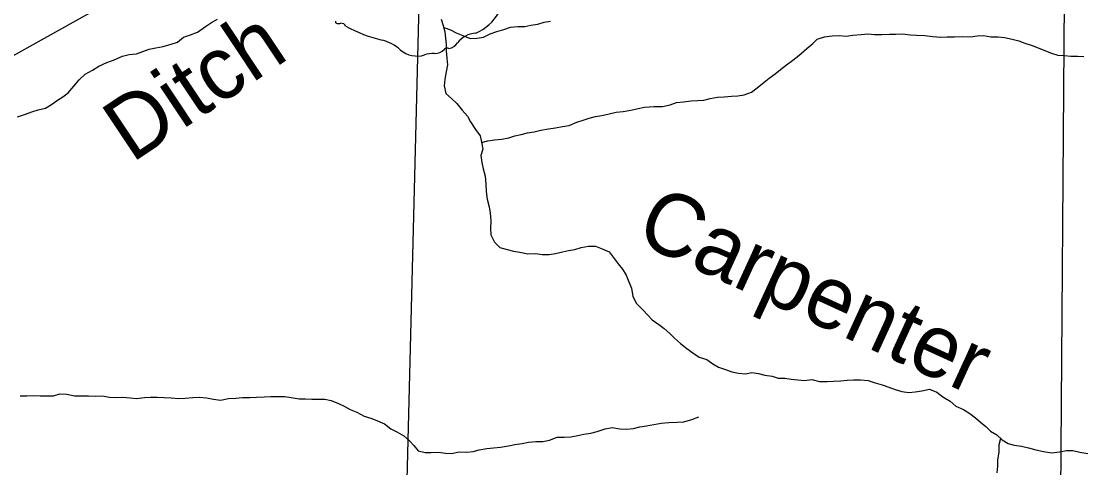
# Model space of a CAD drawing. Extents: x 1857828 to 2277390, y 930619 to 1324581.
# Drawn here: x 2097229 to 2105704, y 1216538 to 1220103 of the extents above; entities that cross this region are included whole.
import ezdxf

# ---------------------------------------------------------------- set-up
doc = ezdxf.new("R2010")
doc.units = 0
for name, color, linetype in [('GM_X_County_Road', 7, 'Continuous'), ('GM_X_Minor_River', 7, 'Continuous'), ('GM_X_Minor_River_Text', 7, 'Continuous'), ('GM_X_State_Route', 7, 'Continuous'), ('GM_X_State_Shield', 7, 'Continuous'), ('GM_X_Township_Road', 7, 'Continuous')]:
    doc.layers.add(name, color=color, linetype=linetype)

msp = doc.modelspace()

# ---------------------------------------------------------------- linework, layer by layer
at = {"layer": 'GM_X_County_Road'}
msp.add_lwpolyline([(2105534.8, 1207623.1), (2105534.8, 1207623.1), (2105525.3, 1212653.6), (2105522.1, 1215468.9), (2105522.1, 1215613.6), (2105562.3, 1220985.9), (2105564.1, 1221183.6), (2105545.4, 1221310.7), (2105545.1, 1221313.1)], dxfattribs=at)
at = {"layer": 'GM_X_Minor_River'}
for points in [[(2097199, 1219339.1), (2097263, 1219361.6), (2097313.1, 1219379.9), (2097365.1, 1219396.3), (2097423.2, 1219408.8), (2097469.2, 1219437.2), (2097517.1, 1219473.6), (2097561.1, 1219500), (2097603.1, 1219530.4), (2097648.9, 1219582.9), (2097692.7, 1219635.4), (2097738.6, 1219679.9), (2097798.6, 1219712.4), (2097848.6, 1219744.9), (2097912.6, 1219773.4), (2097970.7, 1219793.8), (2098036.7, 1219824.4), (2098090.8, 1219836.8), (2098148.9, 1219843.1), (2098200.9, 1219861.5), (2098249, 1219879.9), (2098303.1, 1219890.3), (2098361.2, 1219900.7), (2098425.2, 1219919.2), (2098475.3, 1219935.5), (2098525.2, 1219974), (2098579.3, 1219994.4), (2098635.3, 1220014.9), (2098699.2, 1220061.5), (2098749.2, 1220091.9), (2098795.2, 1220120.3)], [(2100582.2, 1220119.1), (2100598.5, 1220068.9), (2100610.8, 1220018.8), (2100617.1, 1219966.6), (2100621.4, 1219916.4), (2100621.6, 1219866.1), (2100626, 1219807.9), (2100632.3, 1219755.7), (2100622.6, 1219697.4), (2100610.8, 1219641), (2100605.1, 1219586.8), (2100617.5, 1219526.6), (2100663.8, 1219484.6), (2100706.1, 1219446.7), (2100748.6, 1219392.7), (2100790.9, 1219344.8), (2100815.2, 1219298.7), (2100855.7, 1219238.6), (2100892.1, 1219188.6), (2100902.4, 1219136.4), (2100914.7, 1219080.3), (2100896.9, 1219031.9), (2100905.3, 1218973.7), (2100915.6, 1218923.6), (2100933.9, 1218865.4), (2100938.3, 1218803.1), (2100940.6, 1218742.9), (2100949, 1218682.6), (2100965.3, 1218620.4), (2100973.6, 1218570.3), (2100978, 1218510), (2100976.3, 1218447.7), (2100978.6, 1218397.5), (2101007, 1218339.4), (2101049.3, 1218295.4), (2101109.6, 1218279.7), (2101159.8, 1218268), (2101210, 1218258.2), (2101272.2, 1218244.6), (2101336.4, 1218248.9), (2101388.6, 1218239.2), (2101442.7, 1218239.6), (2101494.8, 1218247.9), (2101548.9, 1218262.3), (2101599, 1218272.6), (2101649.1, 1218281), (2101699.1, 1218295.4), (2101757.2, 1218305.8), (2101813.4, 1218306.1), (2101867.7, 1218286.3), (2101922, 1218260.5), (2101954.3, 1218218.5), (2101994.7, 1218164.5), (2102029, 1218122.6), (2102059.3, 1218074.5), (2102079.7, 1218022.4), (2102102, 1217972.3), (2102112.4, 1217906), (2102140.8, 1217847.9), (2102189.2, 1217802), (2102231.5, 1217756.1), (2102265.8, 1217718.1), (2102318.2, 1217680.2), (2102360.5, 1217648.3), (2102406.8, 1217608.4), (2102443.1, 1217572.5), (2102491.5, 1217530.6), (2102541.9, 1217488.7), (2102590.2, 1217454.8), (2102640.5, 1217421), (2102702.8, 1217401.3), (2102749.1, 1217367.4), (2102795.4, 1217339.5), (2102851.6, 1217321.8), (2102901.9, 1217304), (2102956.1, 1217292.3), (2103012.3, 1217286.6), (2103062.3, 1217296.9), (2103114.5, 1217289.2)], [(2100602.4, 1220052.9), (2100656.8, 1220033.1), (2100701.1, 1220009.3), (2100755.3, 1219989.5), (2100813.6, 1219965.8), (2100865.8, 1219968.1), (2100919.9, 1219976.5), (2100973.9, 1220002.9), (2101025.9, 1220021.3), (2101082, 1220037.7), (2101136, 1220056.1), (2101192.2, 1220060.5), (2101248.3, 1220060.8), (2101298.4, 1220071.2), (2101354.5, 1220079.6), (2101402.6, 1220093.9), (2101454.7, 1220104.3)], [(2100902.7, 1219134.9), (2100954.4, 1219148.8), (2101006.6, 1219155.2), (2101064.7, 1219161.6), (2101120.8, 1219171.9), (2101168.8, 1219186.3), (2101218.9, 1219198.6), (2101271, 1219211), (2101323.1, 1219219.4), (2101377.2, 1219233.8), (2101437.3, 1219242.2), (2101495.4, 1219252.6), (2101549.5, 1219262.9), (2101603.6, 1219271.3), (2101665.6, 1219295.8), (2101715.7, 1219312.2), (2101763.7, 1219328.5), (2101813.8, 1219340.9), (2101863.9, 1219351.2), (2101922, 1219363.7), (2101978.1, 1219376.1), (2102034.2, 1219382.4), (2102096.3, 1219392.8), (2102154.4, 1219405.2), (2102204.5, 1219417.6), (2102278.6, 1219422.1), (2102348.8, 1219422.5), (2102410.9, 1219434.9), (2102461, 1219453.3), (2102515.1, 1219457.7), (2102577.2, 1219466.1), (2102629.4, 1219470.4), (2102679.5, 1219472.7), (2102729.6, 1219485.1), (2102787.7, 1219497.5), (2102839.8, 1219499.8), (2102899.9, 1219504.2), (2102950.1, 1219506.5), (2103000.2, 1219514.8), (2103058.2, 1219535.3), (2103104.1, 1219569.7), (2103148.1, 1219604.2), (2103200, 1219648.7), (2103247.9, 1219683.1), (2103289.9, 1219717.5), (2103337.8, 1219754), (2103389.7, 1219790.5), (2103435.7, 1219828.9), (2103499.5, 1219885.6), (2103547.5, 1219924.1), (2103583.4, 1219960.4), (2103641.4, 1219976.8), (2103703.6, 1219985.3), (2103757.7, 1219987.6), (2103815.9, 1219983.9), (2103868, 1219990.3), (2103934.1, 1219996.7), (2103988.3, 1220001.1), (2104040.4, 1219997.3), (2104100.6, 1219997.7), (2104160.8, 1220000.1), (2104210.9, 1220000.4), (2104265, 1220000.7), (2104327.2, 1219995.1), (2104377.4, 1219991.3), (2104443.6, 1219989.8), (2104505.8, 1219980.1), (2104570, 1219976.4), (2104622.2, 1219978.8), (2104680.3, 1219979.1), (2104744.5, 1219979.5), (2104806.7, 1219977.9), (2104860.8, 1219986.2), (2104910.9, 1219988.6), (2104969.1, 1219978.9), (2105027.3, 1219977.2), (2105079.5, 1219971.5), (2105139.7, 1219959.8), (2105193.9, 1219946.1), (2105242.2, 1219926.3), (2105298.4, 1219908.5), (2105346.7, 1219890.7), (2105404.9, 1219865), (2105453.2, 1219847.2), (2105503.4, 1219831.4), (2105557.6, 1219827.7), (2105607.7, 1219824), (2105661.9, 1219822.3), (2105712, 1219820.6)], [(2103114.5, 1217289.2), (2103164.7, 1217277.5), (2103222.9, 1217267.8), (2103273.2, 1217254), (2103325.3, 1217252.3), (2103375.5, 1217244.6), (2103429.7, 1217238.9), (2103481.8, 1217235.2), (2103540, 1217241.6), (2103602.2, 1217225.9), (2103662.4, 1217226.2), (2103712.5, 1217228.6), (2103772.7, 1217230.9), (2103822.8, 1217237.2), (2103872.9, 1217239.6), (2103929, 1217239.9), (2103989.3, 1217234.2), (2104047.5, 1217216.5), (2104101.7, 1217200.8), (2104156, 1217181), (2104206.2, 1217161.2), (2104260.5, 1217145.5), (2104314.7, 1217139.8), (2104364.8, 1217144.1), (2104418.9, 1217152.4), (2104479, 1217164.9), (2104537.3, 1217141.1), (2104587.6, 1217103.2), (2104644, 1217069.4), (2104690.3, 1217029.5), (2104750.6, 1217003.8), (2104800.9, 1216969.9), (2104847.2, 1216936), (2104887.5, 1216902.1), (2104929.9, 1216866.2), (2104968.2, 1216830.3), (2105016.5, 1216800.4), (2105060.8, 1216760.5), (2105107.1, 1216730.6), (2105157.3, 1216716.9), (2105213.5, 1216709.2), (2105269.7, 1216697.5), (2105330, 1216681.8), (2105390.2, 1216668.1), (2105456.5, 1216656.4), (2105518.6, 1216664.8), (2105572.7, 1216675.2), (2105624.8, 1216675.5), (2105681.1, 1216661.8), (2105745.3, 1216652.1)], [(2097219.1, 1217112.9), (2097273.3, 1217111.2), (2097327.4, 1217113.6), (2097379.6, 1217111.9), (2097435.7, 1217112.2), (2097485.9, 1217112.5), (2097537.9, 1217126.9), (2097592.1, 1217125.2), (2097654.3, 1217111.5), (2097708.5, 1217111.8), (2097764.6, 1217112.2), (2097824.8, 1217110.5), (2097877, 1217110.8), (2097931.2, 1217101.1), (2097989.3, 1217099.5), (2098039.5, 1217101.8), (2098097.6, 1217096.1), (2098149.8, 1217090.4), (2098211.9, 1217098.8), (2098262.1, 1217101.1), (2098314.2, 1217101.4), (2098370.4, 1217099.8), (2098426.6, 1217096.1), (2098486.8, 1217090.4), (2098536.9, 1217092.7), (2098599, 1217099.1), (2098653.2, 1217101.5), (2098707.3, 1217095.8), (2098763.5, 1217086.1), (2098819.7, 1217078.4), (2098883.9, 1217090.8), (2098942, 1217093.2), (2098996.1, 1217097.5), (2099054.3, 1217099.9), (2099106.4, 1217102.2), (2099168.6, 1217104.6), (2099220.7, 1217106.9), (2099282.9, 1217107.3), (2099333, 1217105.6), (2099385.2, 1217097.9), (2099447.4, 1217088.2), (2099497.6, 1217088.5), (2099547.7, 1217084.8), (2099599.9, 1217085.1), (2099652, 1217085.4), (2099704.2, 1217073.7), (2099760.5, 1217049.9), (2099806.8, 1217028.1), (2099855, 1217002.3), (2099907.3, 1216982.5), (2099965.6, 1216950.7), (2100027.9, 1216931), (2100074.1, 1216911.2), (2100128.4, 1216887.4), (2100178.8, 1216849.5), (2100227, 1216823.7), (2100283.4, 1216791.9), (2100327.7, 1216751.9), (2100364, 1216716), (2100398.3, 1216672), (2100452.6, 1216658.3), (2100502.7, 1216658.6), (2100560.8, 1216660.9), (2100615, 1216653.2), (2100665.2, 1216651.5), (2100725.3, 1216663.9), (2100787.5, 1216662.3)], [(2100787.5, 1216662.3), (2100837.6, 1216666.6), (2100885.6, 1216681), (2100945.7, 1216691.4), (2100999.9, 1216697.8), (2101056, 1216702.1), (2101120.1, 1216712.5), (2101170.2, 1216722.9), (2101228.3, 1216731.3), (2101278.4, 1216741.6), (2101336.5, 1216748), (2101392.7, 1216748.3), (2101446.8, 1216758.7), (2101506.8, 1216781.2), (2101563, 1216781.5), (2101617.1, 1216785.9), (2101671.2, 1216796.2), (2101721.3, 1216806.6), (2101777.4, 1216813), (2101827.5, 1216827.3), (2101889.5, 1216847.8), (2101945.6, 1216860.2), (2102007.8, 1216848.5), (2102062, 1216844.8), (2102118.1, 1216851.2), (2102168.2, 1216865.6), (2102220.3, 1216871.9), (2102280.4, 1216882.3), (2102336.5, 1216892.7), (2102398.7, 1216899.1), (2102464.8, 1216901.5), (2102519, 1216903.8), (2102583, 1216922.3), (2102639.1, 1216944.8)], [(2105047.4, 1216772.5), (2105034.9, 1216720.2), (2105033.3, 1216661.9), (2105023.6, 1216601.5), (2105021.8, 1216549.3), (2105018.1, 1216497)]]:
    msp.add_lwpolyline(points, dxfattribs=at)
at = {"layer": 'GM_X_State_Route'}
msp.add_lwpolyline([(2100227.8, 1208897.1), (2100254.8, 1212765.2), (2100269.4, 1214857.2), (2100432.1, 1221292.5), (2100433.7, 1221329.3)], dxfattribs=at)
at = {"layer": 'GM_X_State_Shield'}
for centre, radius, start, end in [((2100717, 1220349.2), 369.3, 292.30889, 8.98584), ((2099754.2, 1220100.2), 16.3, 171.95839, 258.30661), ((2099756.6, 1220208.3), 124.2, 267.33899, 280.60386), ((2099782, 1220041.6), 44.8, 29.74838, 93.27175), ((2100347.3, 1220990.9), 1066.1, 240.41292, 257.1985), ((2100872.7, 1219805.9), 202.2, 94.40312, 142.57675), ((2100029.5, 1219627.8), 333.6, 47.18416, 75.83597), ((2100390.2, 1220036.3), 211.7, 230.70037, 286.29184), ((2100528, 1219957.2), 112.8, 268.77702, 315.54927), ((2100630, 1219854.9), 31.8, 65.75173, 132.64842), ((2100616.5, 1220000.1), 119.3, 282.87319, 323.27711), ((2100512.5, 1219671), 173.9, 85.69512, 111.20995)]:
    msp.add_arc(centre, radius, start, end, dxfattribs=at)
at = {"layer": 'GM_X_Township_Road'}
msp.add_lwpolyline([(2091988, 1216924.6), (2096153.5, 1219265.3), (2098467.5, 1220557.9), (2098671.1, 1220669.6), (2098914.7, 1220801.5), (2099082.4, 1220900.9), (2099269.2, 1221041)], dxfattribs=at)

# ---------------------------------------------------------------- texts
at = {"layer": 'GM_X_Minor_River_Text'}
for s, rotation, p in [('Ditch', 33.65348, (2098110.4, 1218966.3)), ('Carpenter', 335.37311, (2102114.9, 1218351.1))]:
    msp.add_text(s, height=500.28, rotation=rotation, dxfattribs=at).set_placement(p)

doc.saveas('drawing.dxf')
